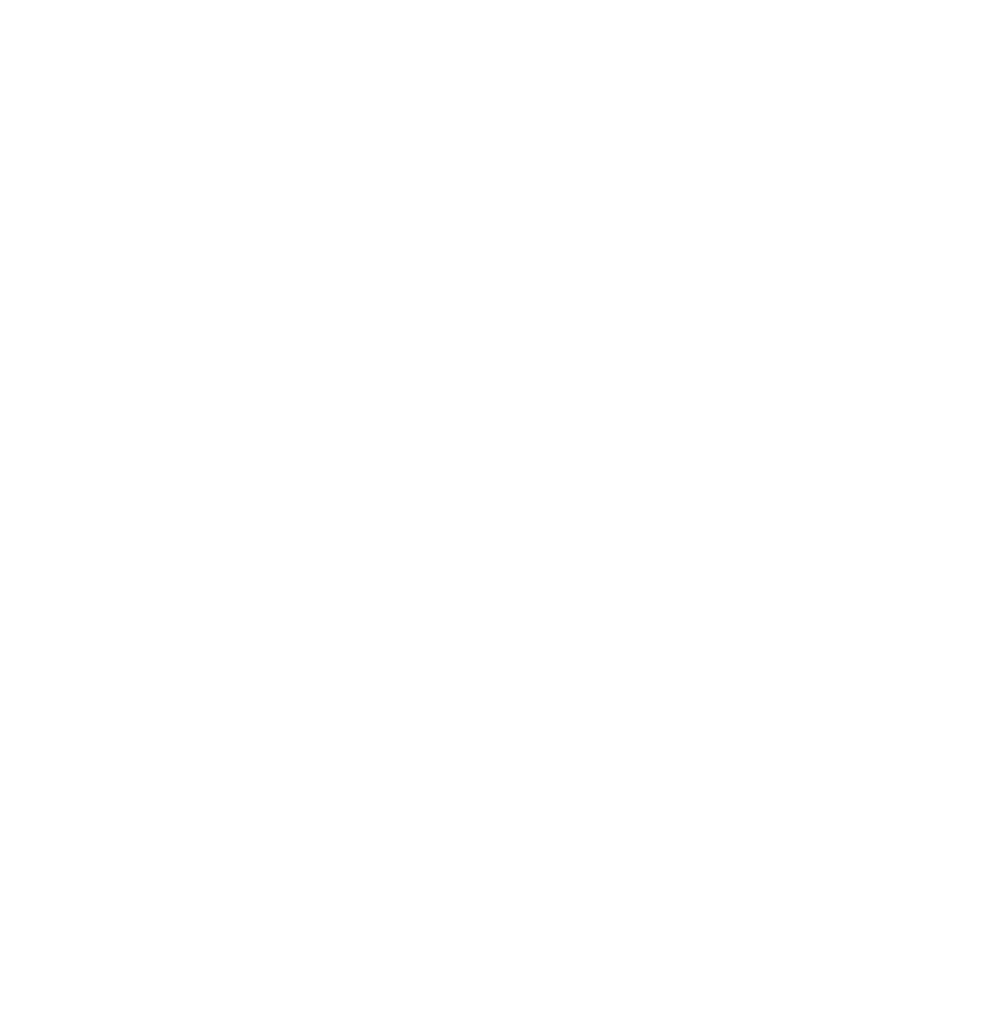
# Model space of a CAD drawing. Header units: millimetres. Extents: x -6179 to 46156, y -8419 to 8561.
# Tile 508 of 508: x 21296 to 27576, y -6443 to 61. Entities that reach past the tile are written whole.
import ezdxf

# ---------------------------------------------------------------- set-up
doc = ezdxf.new("R2010")
doc.units = ezdxf.units.MM
doc.layers.add('Beschriftung', color=7, linetype='Continuous')
doc.layers.add('Text', color=7, linetype='Continuous')
doc.styles.add('Arial_Standard', font='arial.ttf')
doc.styles.add('LBB3.5M1000', font='isocp.shx', dxfattribs={"height": 3.5})

msp = doc.modelspace()

# ---------------------------------------------------------------- texts
at = {"layer": 'Beschriftung', "char_height": 200, "attachment_point": 1, "style": 'LBB3.5M1000'}
for s, insert, width in [('\\pi244.57;{\\fArial|b0|i0|c0|p34;TOP VIEW\\P\\pi15.509;\\fArial|b0|i1|c0|p34;DRAUFSICHT\\P\\pi106.2;\\fArial|b0|i0|c0|p34;\\H0.5x;SCALE / MASSSTAB 1:20}', (-3283.55913, -240.89052), 1845.4785758), ('\\pi87.901;{\\fArial|b0|i0|c0|p34;\\H0.5x;DETAIL "1"\\fArial|b0|i1|c0|p34;\\H2x;\\P\\pi23.355;\\fArial|b0|i0|c0|p34;\\H0.25x;SCALE / MASSSTAB 1:10}', (6808.99576, -5964.52525), 863.2507441)]:
    msp.add_mtext(s, dxfattribs=dict(at, insert=insert, width=width))
at = {"layer": 'Text', "char_height": 50, "attachment_point": 4, "style": 'Arial_Standard'}
for s, insert, width in [('\\pi56.08;SECTION, SPLINTER PROTECTION DOOR ENTRANCE\\P\\pi234.06;{\\fArial|b0|i1|c0|p34;SCHNITT, SPLITTERSCHUTZTÜR EINGANG}', (15049.76436, -90.08443), 1906.019856), ('\\pi10.467;SECTION, SPLINTER PROTECTION DOOR EMERGENCY EXIT\\P\\pi222.64;{\\fArial|b0|i1|c0|p34;SCHNITT, SPLITTERSCHUTZTÜR NOTAUSGANG}', (15049.76436, -1122.85932), 2057.8033306)]:
    msp.add_mtext(s, dxfattribs=dict(at, insert=insert, width=width))

doc.saveas('drawing.dxf')
